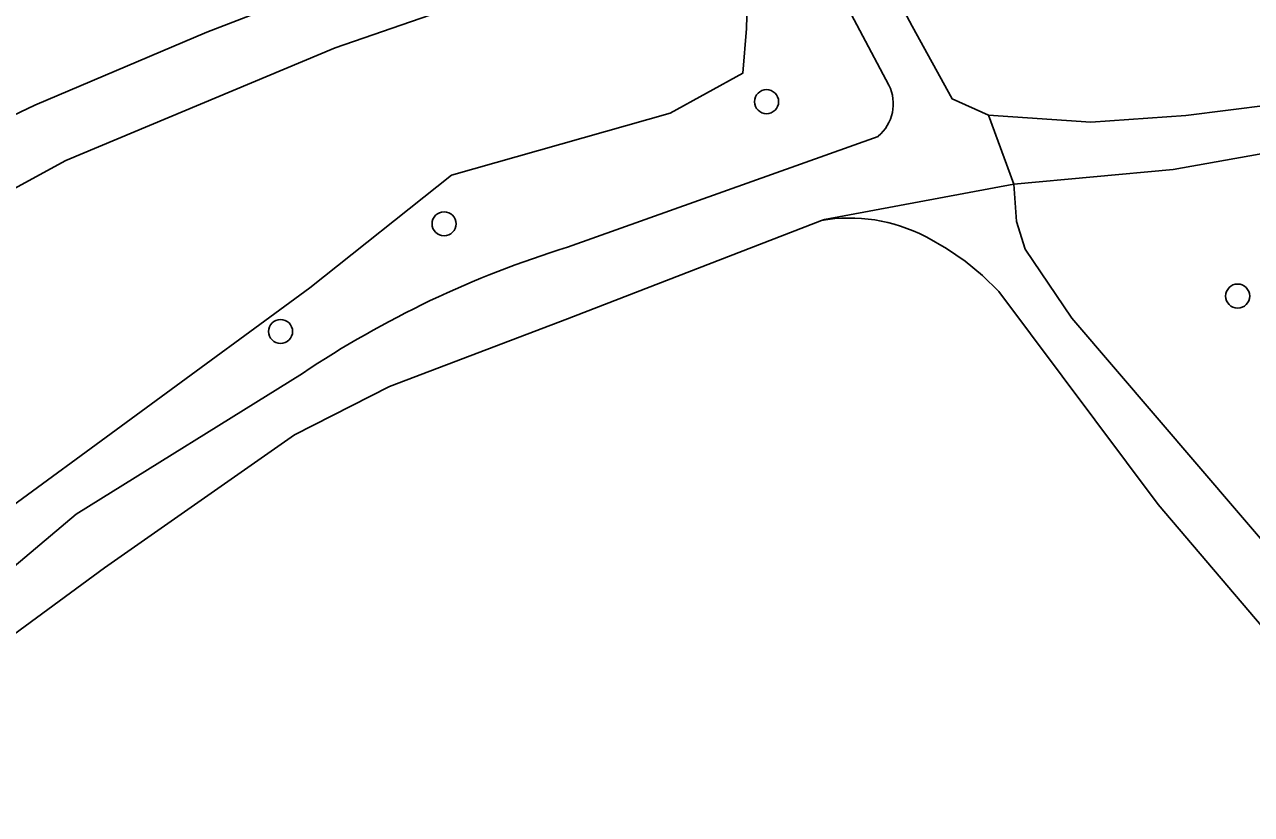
# Model space of a CAD drawing. Extents: x 158031 to 159244, y 380104 to 381214.
# Drawn here: x 158977.93 to 159027.8, y 380406.29 to 380438.41 of the extents above; entities that cross this region are included whole.
import ezdxf

# ---------------------------------------------------------------- set-up
doc = ezdxf.new("R2010")
doc.units = 0
for name, color, linetype in [('IMGEO_Boom', 7, 'Continuous'), ('IMGEO_Groenvoorziening', 7, 'Continuous'), ('IMGEO_Voetpad_halfverhard', 7, 'Continuous'), ('IMGEO_Waterloop', 7, 'Continuous')]:
    doc.layers.add(name, color=color, linetype=linetype)

msp = doc.modelspace()

# ---------------------------------------------------------------- linework, layer by layer
at = {"layer": 'IMGEO_Boom'}
for centre in [(159008.092, 380435.277), (158994.983, 380430.31), (159027.242, 380427.371), (158988.337, 380425.931)]:
    msp.add_circle(centre, 0.489, dxfattribs=at)
at = {"layer": 'IMGEO_Groenvoorziening'}
for points in [[(159012.831, 380445.978), (159010.603, 380453.411), (159009.667, 380457.666), (159007.094, 380457.049), (159010.154, 380445.614), (159014.014, 380438.354), (159015.641, 380435.392), (159017.119, 380434.731), (159021.275, 380434.438), (159025.136, 380434.718), (159028.573, 380435.153), (159032.223, 380436.053), (159036.326, 380437.058), (159038.675, 380438.351), (159044.663, 380441.807), (159049.514, 380444.606), (159049.815, 380444.964), (159050.396, 380446.047)], [(159013.064, 380435.949), (159008.349, 380444.859), (159008.192, 380445.108), (159008.015, 380445.343), (159007.818, 380445.562), (159007.604, 380445.764), (159007.373, 380445.947), (159007.127, 380446.109), (159006.869, 380446.251), (159006.6, 380446.37), (159006.321, 380446.465), (159006.036, 380446.537), (159005.745, 380446.585), (159005.452, 380446.607), (159005.157, 380446.605), (159004.864, 380446.578), (159004.574, 380446.526), (158990.215, 380443.104), (158990.2, 380443.1), (158991.681, 380440.555), (158985.343, 380438.098), (158978.344, 380435.135), (158969.567, 380430.941)], [(158952.676, 380417.201), (158968.213, 380426.669), (158979.606, 380432.885), (158990.555, 380437.472), (158998.25, 380440.135), (159003.296, 380441.176), (159006.601, 380441.964), (159007.229, 380441.511), (159007.365, 380441.211), (159007.277, 380438.258), (159007.127, 380436.436), (159004.168, 380434.81), (158995.29, 380432.293), (158989.52, 380427.706), (158976.203, 380417.941), (158965.993, 380410.838), (158961.508, 380407.397), (158963.032, 380404.646), (158972.708, 380412.337), (158980.033, 380418.504), (158989.223, 380424.225)], [(159000, 380429.357), (159012.624, 380433.867)], [(159031.233, 380433.699), (159024.617, 380432.513), (159018.142, 380431.922), (159018.253, 380430.407), (159018.605, 380429.28), (159020.496, 380426.475), (159029.047, 380416.484)], [(159010.319, 380430.447), (159000, 380426.451), (158992.767, 380423.69), (158988.906, 380421.731), (158981.185, 380416.314), (158977.497, 380413.606), (158972.919, 380409.555), (158966.434, 380402.774)], [(158999.812, 380387.439), (159004.551, 380389.845), (159010.88, 380392.816), (159015.976, 380394.828), (159023.224, 380397.428), (159027.876, 380399.027), (159029.246, 380402.292), (159030.992, 380406.453), (159036.159, 380407.802), (159034.71, 380408.552), (159030.905, 380411.211), (159028.825, 380413.246), (159024.009, 380418.892), (159017.528, 380427.556), (159016.875, 380428.204), (159016.167, 380428.79), (159015.41, 380429.311), (159014.609, 380429.763), (159014.55, 380429.792)]]:
    msp.add_lwpolyline(points, dxfattribs=at)
msp.add_lwpolyline([(158985.343, 380438.098), (158991.681, 380440.555), (158990.2, 380443.1), (158988.907, 380442.792), (158982.026, 380441.092), (158976.694, 380439.627), (158973.372, 380438.686), (158967.135, 380435.554), (158967.125, 380435.549), (158969.567, 380430.941), (158978.344, 380435.135)], close=True, dxfattribs=at)
for centre, radius, start, end in [((159011.529, 380435.186), 1.714, 309.7004, 26.4335), ((159011.464, 380423.853), 6.693, 62.5456, 99.8542), ((159012.067, 380390.136), 41.035, 107.1009, 123.8267)]:
    msp.add_arc(centre, radius, start, end, dxfattribs=at)
at = {"layer": 'IMGEO_Voetpad_halfverhard'}
for points in [[(158953.412, 380394.217), (158959.059, 380397.328), (158966.434, 380402.774), (158972.919, 380409.555), (158977.497, 380413.606), (158981.185, 380416.314), (158988.906, 380421.731), (158992.767, 380423.69), (159000, 380426.451), (159010.319, 380430.447), (159010.453, 380430.483), (159018.142, 380431.922), (159017.119, 380434.731), (159015.641, 380435.392), (159014.014, 380438.354), (159010.154, 380445.614), (159007.094, 380457.049), (159005.828, 380456.746), (159006.925, 380451.21)], [(158976.694, 380439.627), (158982.026, 380441.092), (158988.907, 380442.792), (158990.2, 380443.1), (158990.215, 380443.104), (159004.574, 380446.526), (159004.864, 380446.578), (159005.157, 380446.605), (159005.452, 380446.607), (159005.745, 380446.585), (159006.036, 380446.537), (159006.321, 380446.465), (159006.6, 380446.37), (159006.869, 380446.251), (159007.127, 380446.109), (159007.373, 380445.947), (159007.604, 380445.764), (159007.818, 380445.562), (159008.015, 380445.343), (159008.192, 380445.108), (159008.349, 380444.859), (159013.064, 380435.949)], [(159028.573, 380435.153), (159025.136, 380434.718), (159021.275, 380434.438), (159017.119, 380434.731), (159018.142, 380431.922), (159024.617, 380432.513), (159031.233, 380433.699)], [(159012.624, 380433.867), (159000, 380429.357)], [(159020.496, 380426.475), (159018.605, 380429.28), (159018.253, 380430.407), (159018.142, 380431.922), (159010.453, 380430.483), (159010.319, 380430.447)], [(159014.55, 380429.792), (159014.609, 380429.763), (159015.41, 380429.311), (159016.167, 380428.79), (159016.875, 380428.204), (159017.528, 380427.556), (159024.009, 380418.892), (159028.825, 380413.246)], [(159029.047, 380416.484), (159020.496, 380426.475)], [(158989.223, 380424.225), (158980.033, 380418.504), (158972.708, 380412.337), (158963.032, 380404.646), (158957.22, 380399.838), (158954.055, 380397.43), (158951.83, 380395.947), (158950.445, 380395.263), (158948.755, 380394.796), (158947.269, 380394.785), (158945.487, 380394.807), (158943.458, 380395.119), (158941.974, 380395.353), (158943.732, 380393.151), (158948.802, 380392.921), (158953.412, 380394.217)]]:
    msp.add_lwpolyline(points, dxfattribs=at)
for centre, radius, start, end in [((159011.529, 380435.186), 1.714, 309.7004, 26.4335), ((159011.464, 380423.853), 6.693, 62.5456, 99.8542), ((159012.067, 380390.136), 41.035, 107.1009, 123.8267)]:
    msp.add_arc(centre, radius, start, end, dxfattribs=at)
at = {"layer": 'IMGEO_Waterloop'}
msp.add_lwpolyline([(159007.277, 380438.258), (159007.365, 380441.211), (159007.229, 380441.511), (159006.601, 380441.964), (159003.296, 380441.176), (158998.25, 380440.135), (158990.555, 380437.472), (158979.606, 380432.885), (158968.213, 380426.669), (158952.676, 380417.201), (158946.376, 380412.112), (158941.135, 380407.879), (158938.68, 380403.56), (158942.023, 380399.149), (158946.754, 380399.433), (158949.421, 380399.593), (158955.192, 380402.552), (158961.508, 380407.397), (158965.993, 380410.838), (158976.203, 380417.941), (158989.52, 380427.706), (158995.29, 380432.293), (159004.168, 380434.81), (159007.127, 380436.436)], close=True, dxfattribs=at)

doc.saveas('drawing.dxf')
